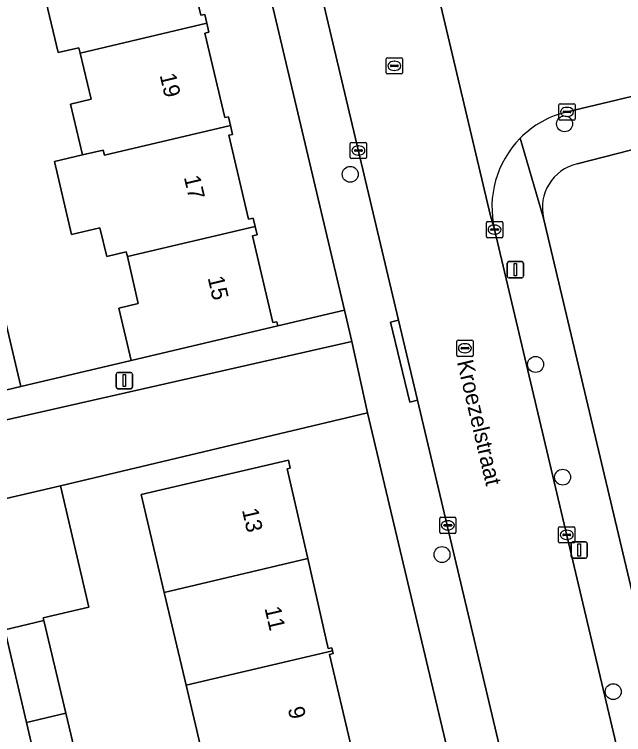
# Model space of a CAD drawing. Extents: x 162026 to 163502, y 387295 to 388169.
# Drawn here: x 163015.65 to 163053.09, y 387659.83 to 387704.08 of the extents above; entities that cross this region are included whole.
import ezdxf

# ---------------------------------------------------------------- set-up
doc = ezdxf.new("R2010")
doc.units = 0
for name, color, linetype in [('IMGEO_Boom', 7, 'Continuous'), ('IMGEO_Erf', 7, 'Continuous'), ('IMGEO_Kolk', 7, 'Continuous'), ('IMGEO_Lichtmast', 7, 'Continuous'), ('IMGEO_Openbare_ruimte_label', 7, 'Continuous'), ('IMGEO_Pand', 7, 'Continuous'), ('IMGEO_Pand_nummerreeks', 7, 'Continuous'), ('IMGEO_Rijbaan_lokaal_open', 7, 'Continuous'), ('IMGEO_Rioolput', 7, 'Continuous'), ('IMGEO_Voetpad_open', 7, 'Continuous')]:
    doc.layers.add(name, color=color, linetype=linetype)

msp = doc.modelspace()

# ---------------------------------------------------------------- linework, layer by layer
at = {"layer": 'IMGEO_Boom'}
for centre in [(163049.464, 387697.354), (163036.29, 387694.252), (163047.682, 387682.572), (163049.342, 387675.646), (163041.931, 387670.889), (163052.453, 387662.47)]:
    msp.add_circle(centre, 0.489, dxfattribs=at)
at = {"layer": 'IMGEO_Erf'}
for points in [[(163025.903, 387709.116), (163027.103, 387704.021), (163027.346, 387704.078), (163027.474, 387703.535), (163027.602, 387702.991), (163027.352, 387702.933), (163028.576, 387697.734), (163028.807, 387697.788), (163028.934, 387697.248), (163029.063, 387696.703), (163028.823, 387696.647), (163030.036, 387691.49), (163030.321, 387691.557), (163030.442, 387691.042), (163030.563, 387690.53), (163030.285, 387690.465), (163031.539, 387685.139), (163031.774, 387685.195), (163031.836, 387684.935), (163035.937, 387685.9), (163020.781, 387750)], [(163014.905, 387686.086), (163016.05, 387681.219), (163022.834, 387682.816), (163022.074, 387686.033), (163023.263, 387686.313), (163022.597, 387689.194), (163022.527, 387689.494), (163021.324, 387689.211), (163020.908, 387690.969), (163019.165, 387690.558), (163018.111, 387695.037), (163019.843, 387695.445), (163019.108, 387698.57), (163020.365, 387698.866), (163019.697, 387701.704), (163019.62, 387702.031), (163018.334, 387701.728), (163017.602, 387704.835)], [(163056.784, 387680.237), (163055.489, 387685.874), (163055.198, 387685.807), (163055.159, 387685.978), (163055.119, 387686.15), (163055.37, 387686.208), (163054.075, 387691.845), (163053.841, 387691.791), (163053.774, 387692.081), (163054.096, 387692.155), (163053.969, 387692.711), (163056.718, 387696.562), (163050.236, 387694.901)], [(163048.171, 387691.551), (163055.409, 387661.071), (163060.806, 387662.353), (163060.742, 387662.634), (163060.946, 387662.681), (163059.643, 387668.355), (163058.34, 387674.028), (163058.012, 387673.953), (163057.96, 387674.178), (163057.909, 387674.399), (163058.114, 387674.446), (163056.784, 387680.237)], [(163037.359, 387679.596), (163018.48, 387675.12), (163020.228, 387667.652), (163017.428, 387666.997), (163017.467, 387666.834), (163018.82, 387661.138), (163020.207, 387655.3), (163021.592, 387649.474), (163022.986, 387643.606), (163024.376, 387637.756), (163025.821, 387631.675), (163023.313, 387631.038), (163024.605, 387625.52), (163046.876, 387630.853)], [(163048.355, 387633.26), (163037.359, 387679.596)], [(163027.574, 387657.03), (163026.201, 387662.871), (163024.862, 387668.57), (163023.451, 387674.573), (163032.489, 387676.697), (163032.603, 387676.206), (163032.417, 387676.163), (163033.679, 387670.64), (163034.941, 387665.116), (163035.161, 387665.167), (163035.204, 387664.985), (163035.247, 387664.803), (163035.025, 387664.75), (163036.355, 387659.092)]]:
    msp.add_lwpolyline(points, dxfattribs=at)
msp.add_arc((163050.879, 387692.193), 2.783, 103.3541, 193.345, dxfattribs=at)
at = {"layer": 'IMGEO_Kolk'}
for p, q in [((163049.187, 387698.586), (163050.039, 387698.586)), ((163049.112, 387697.66), (163049.112, 387698.512)), ((163049.414, 387698.129), (163049.812, 387698.129)), ((163049.6, 387698.366), (163049.625, 387698.366)), ((163050.113, 387698.512), (163050.113, 387697.66)), ((163049.371, 387698.08), (163049.371, 387698.092)), ((163049.809, 387698.043), (163049.411, 387698.043)), ((163049.623, 387697.806), (163049.598, 387697.806)), ((163049.855, 387698.092), (163049.855, 387698.08)), ((163050.039, 387697.586), (163049.187, 387697.586)), ((163036.293, 387695.288), (163036.293, 387696.14)), ((163036.368, 387696.214), (163037.22, 387696.214)), ((163036.781, 387695.994), (163036.806, 387695.994)), ((163037.294, 387696.14), (163037.294, 387695.288)), ((163036.552, 387695.708), (163036.552, 387695.72)), ((163036.99, 387695.671), (163036.592, 387695.671)), ((163036.595, 387695.757), (163036.993, 387695.757)), ((163037.036, 387695.72), (163037.036, 387695.708)), ((163037.22, 387695.214), (163036.368, 387695.214)), ((163036.804, 387695.434), (163036.779, 387695.434)), ((163044.661, 387690.429), (163044.661, 387691.281)), ((163044.736, 387691.355), (163045.588, 387691.355)), ((163045.149, 387691.135), (163045.174, 387691.135)), ((163045.662, 387691.281), (163045.662, 387690.429)), ((163044.92, 387690.849), (163044.92, 387690.861)), ((163045.358, 387690.812), (163044.96, 387690.812)), ((163044.963, 387690.898), (163045.361, 387690.898)), ((163045.404, 387690.861), (163045.404, 387690.849)), ((163045.588, 387690.355), (163044.736, 387690.355)), ((163045.172, 387690.575), (163045.147, 387690.575)), ((163041.788, 387672.263), (163041.788, 387673.115)), ((163041.863, 387673.189), (163042.715, 387673.189)), ((163042.276, 387672.969), (163042.301, 387672.969)), ((163042.789, 387673.115), (163042.789, 387672.263)), ((163042.047, 387672.683), (163042.047, 387672.695)), ((163042.485, 387672.646), (163042.087, 387672.646)), ((163042.09, 387672.732), (163042.488, 387672.732)), ((163042.531, 387672.695), (163042.531, 387672.683)), ((163049.095, 387671.678), (163049.095, 387672.53)), ((163049.17, 387672.604), (163050.022, 387672.604)), ((163050.096, 387672.53), (163050.096, 387671.678)), ((163042.715, 387672.189), (163041.863, 387672.189)), ((163042.299, 387672.409), (163042.274, 387672.409)), ((163049.354, 387672.098), (163049.354, 387672.11)), ((163049.792, 387672.061), (163049.394, 387672.061)), ((163049.397, 387672.147), (163049.795, 387672.147)), ((163049.583, 387672.384), (163049.608, 387672.384)), ((163049.838, 387672.11), (163049.838, 387672.098)), ((163050.022, 387671.604), (163049.17, 387671.604)), ((163049.606, 387671.824), (163049.581, 387671.824))]:
    msp.add_line(p, q, dxfattribs=at)
for points in [[(163049.187, 387698.586), (163050.039, 387698.586)], [(163049.112, 387697.66), (163049.112, 387698.512)], [(163050.113, 387698.512), (163050.113, 387697.66)], [(163050.039, 387697.586), (163049.187, 387697.586)], [(163036.293, 387695.288), (163036.293, 387696.14)], [(163036.368, 387696.214), (163037.22, 387696.214)], [(163037.294, 387696.14), (163037.294, 387695.288)], [(163037.22, 387695.214), (163036.368, 387695.214)], [(163044.661, 387690.429), (163044.661, 387691.281)], [(163044.736, 387691.355), (163045.588, 387691.355)], [(163045.662, 387691.281), (163045.662, 387690.429)], [(163045.588, 387690.355), (163044.736, 387690.355)], [(163041.788, 387672.263), (163041.788, 387673.115)], [(163041.863, 387673.189), (163042.715, 387673.189)], [(163042.789, 387673.115), (163042.789, 387672.263)], [(163049.095, 387671.678), (163049.095, 387672.53)], [(163049.17, 387672.604), (163050.022, 387672.604)], [(163050.096, 387672.53), (163050.096, 387671.678)], [(163042.715, 387672.189), (163041.863, 387672.189)], [(163050.022, 387671.604), (163049.17, 387671.604)]]:
    msp.add_lwpolyline(points, dxfattribs=at)
for centre, radius, start, end in [((163049.189, 387698.51), 0.0765, 91.552, 178.448), ((163049.189, 387698.51), 0.0765, 91.552, 178.448), ((163050.037, 387698.51), 0.0765, 1.552, 88.448), ((163050.037, 387698.51), 0.0765, 1.552, 88.448), ((163049.411, 387698.089), 0.0403, 85.8775, 175.7526), ((163049.816, 387698.091), 0.0386, 1.7309, 96.639), ((163049.408, 387698.079), 0.0366, 178.938, 274.7102), ((163049.812, 387698.086), 0.043, 264.8664, 352.4533), ((163049.189, 387697.662), 0.0765, 181.552, 268.448), ((163049.189, 387697.662), 0.0765, 181.552, 268.448), ((163050.037, 387697.662), 0.0765, 271.552, 358.448), ((163050.037, 387697.662), 0.0765, 271.552, 358.448), ((163036.37, 387696.138), 0.0765, 91.552, 178.448), ((163036.37, 387696.138), 0.0765, 91.552, 178.448), ((163037.218, 387696.138), 0.0765, 1.552, 88.448), ((163037.218, 387696.138), 0.0765, 1.552, 88.448), ((163036.592, 387695.717), 0.0403, 85.8775, 175.7526), ((163036.589, 387695.707), 0.0366, 178.938, 274.7102), ((163036.993, 387695.714), 0.043, 264.8664, 352.4533), ((163036.997, 387695.719), 0.0386, 1.7309, 96.639), ((163036.37, 387695.29), 0.0765, 181.552, 268.448), ((163036.37, 387695.29), 0.0765, 181.552, 268.448), ((163037.218, 387695.29), 0.0765, 271.552, 358.448), ((163037.218, 387695.29), 0.0765, 271.552, 358.448), ((163044.738, 387691.279), 0.0765, 91.552, 178.448), ((163044.738, 387691.279), 0.0765, 91.552, 178.448), ((163045.586, 387691.279), 0.0765, 1.552, 88.448), ((163045.586, 387691.279), 0.0765, 1.552, 88.448), ((163044.96, 387690.858), 0.0403, 85.8775, 175.7526), ((163044.957, 387690.848), 0.0366, 178.938, 274.7102), ((163045.361, 387690.855), 0.043, 264.8664, 352.4533), ((163045.365, 387690.86), 0.0386, 1.7309, 96.639), ((163044.738, 387690.431), 0.0765, 181.552, 268.448), ((163044.738, 387690.431), 0.0765, 181.552, 268.448), ((163045.586, 387690.431), 0.0765, 271.552, 358.448), ((163045.586, 387690.431), 0.0765, 271.552, 358.448), ((163041.865, 387673.113), 0.0765, 91.552, 178.448), ((163041.865, 387673.113), 0.0765, 91.552, 178.448), ((163042.713, 387673.113), 0.0765, 1.552, 88.448), ((163042.713, 387673.113), 0.0765, 1.552, 88.448), ((163042.087, 387672.692), 0.0403, 85.8775, 175.7526), ((163042.084, 387672.682), 0.0366, 178.938, 274.7102), ((163042.488, 387672.689), 0.043, 264.8664, 352.4533), ((163042.492, 387672.694), 0.0386, 1.7309, 96.639), ((163049.172, 387672.528), 0.0765, 91.552, 178.448), ((163049.172, 387672.528), 0.0765, 91.552, 178.448), ((163050.02, 387672.528), 0.0765, 1.552, 88.448), ((163050.02, 387672.528), 0.0765, 1.552, 88.448), ((163041.865, 387672.265), 0.0765, 181.552, 268.448), ((163041.865, 387672.265), 0.0765, 181.552, 268.448), ((163042.713, 387672.265), 0.0765, 271.552, 358.448), ((163042.713, 387672.265), 0.0765, 271.552, 358.448), ((163049.394, 387672.107), 0.0403, 85.8775, 175.7526), ((163049.391, 387672.097), 0.0366, 178.938, 274.7102), ((163049.795, 387672.104), 0.043, 264.8664, 352.4533), ((163049.799, 387672.109), 0.0386, 1.7309, 96.639), ((163049.172, 387671.68), 0.0765, 181.552, 268.448), ((163049.172, 387671.68), 0.0765, 181.552, 268.448), ((163050.02, 387671.68), 0.0765, 271.552, 358.448), ((163050.02, 387671.68), 0.0765, 271.552, 358.448)]:
    msp.add_arc(centre, radius, start, end, dxfattribs=at)
for centre, major_axis, ratio, start_param, end_param in [((163049.599, 387698.086), (-0.387, 0.002), 0.722429, 4.712389, 7.853982), ((163049.624, 387698.086), (-0.39, 0.002), 0.717154, 1.570796, 4.712389), ((163036.78, 387695.714), (-0.387, 0.002), 0.722429, 4.712389, 7.853982), ((163036.805, 387695.714), (-0.39, 0.002), 0.717154, 1.570796, 4.712389), ((163045.148, 387690.855), (-0.387, 0.002), 0.722429, 4.712389, 7.853982), ((163045.173, 387690.855), (-0.39, 0.002), 0.717154, 1.570796, 4.712389), ((163042.275, 387672.689), (-0.387, 0.002), 0.722429, 4.712389, 7.853982), ((163042.3, 387672.689), (-0.39, 0.002), 0.717154, 1.570796, 4.712389), ((163049.582, 387672.104), (-0.387, 0.002), 0.722429, 4.712389, 7.853982), ((163049.607, 387672.104), (-0.39, 0.002), 0.717154, 1.570796, 4.712389)]:
    msp.add_ellipse(centre, major_axis=major_axis, ratio=ratio, start_param=start_param, end_param=end_param, dxfattribs=at)
at = {"layer": 'IMGEO_Lichtmast'}
for p, q in [((163046.044, 387688.89), (163046.834, 387688.89)), ((163046.834, 387688.89), (163046.044, 387688.89)), ((163045.944, 387687.99), (163045.944, 387688.79)), ((163045.944, 387688.79), (163045.944, 387687.99)), ((163046.934, 387688.79), (163046.934, 387687.99)), ((163046.934, 387687.99), (163046.934, 387688.79)), ((163046.834, 387687.89), (163046.044, 387687.89)), ((163046.044, 387687.89), (163046.834, 387687.89)), ((163021.912, 387681.181), (163021.912, 387681.981)), ((163021.912, 387681.981), (163021.912, 387681.181)), ((163022.012, 387682.081), (163022.802, 387682.081)), ((163022.802, 387682.081), (163022.012, 387682.081)), ((163022.902, 387681.981), (163022.902, 387681.181)), ((163022.902, 387681.181), (163022.902, 387681.981)), ((163022.802, 387681.081), (163022.012, 387681.081)), ((163022.012, 387681.081), (163022.802, 387681.081)), ((163049.967, 387671.666), (163050.757, 387671.666)), ((163050.757, 387671.666), (163049.967, 387671.666)), ((163049.867, 387670.766), (163049.867, 387671.566)), ((163049.867, 387671.566), (163049.867, 387670.766)), ((163050.857, 387671.566), (163050.857, 387670.766)), ((163050.857, 387670.766), (163050.857, 387671.566)), ((163050.757, 387670.666), (163049.967, 387670.666)), ((163049.967, 387670.666), (163050.757, 387670.666))]:
    msp.add_line(p, q, dxfattribs=at)
for points in [[(163046.364, 387688.765), (163046.514, 387688.765), (163046.514, 387688.015), (163046.364, 387688.015), (163046.364, 387688.765)], [(163022.332, 387681.956), (163022.482, 387681.956), (163022.482, 387681.206), (163022.332, 387681.206), (163022.332, 387681.956)], [(163050.287, 387671.541), (163050.437, 387671.541), (163050.437, 387670.791), (163050.287, 387670.791), (163050.287, 387671.541)]]:
    msp.add_lwpolyline(points, dxfattribs=at)
for centre, start, end in [((163046.044, 387688.79), 90, 180), ((163046.044, 387688.79), 90, 180), ((163046.834, 387688.79), 0, 90), ((163046.834, 387688.79), 360, 90), ((163046.044, 387687.99), 180, 270), ((163046.044, 387687.99), 180, 270), ((163046.834, 387687.99), 270, 0), ((163046.834, 387687.99), 270, 0), ((163022.012, 387681.981), 90, 180), ((163022.012, 387681.981), 90, 180), ((163022.802, 387681.981), 0, 90), ((163022.802, 387681.981), 360, 90), ((163022.012, 387681.181), 180, 270), ((163022.012, 387681.181), 180, 270), ((163022.802, 387681.181), 270, 0), ((163022.802, 387681.181), 270, 0), ((163049.967, 387671.566), 90, 180), ((163049.967, 387671.566), 90, 180), ((163050.757, 387671.566), 0, 90), ((163050.757, 387671.566), 360, 90), ((163049.967, 387670.766), 180, 270), ((163049.967, 387670.766), 180, 270), ((163050.757, 387670.766), 270, 0), ((163050.757, 387670.766), 270, 0)]:
    msp.add_arc(centre, 0.1, start, end, dxfattribs=at)
at = {"layer": 'IMGEO_Pand'}
for points in [[(163027.474, 387703.535), (163027.346, 387704.078), (163027.103, 387704.021), (163025.903, 387709.116), (163026.143, 387709.173), (163026, 387709.78), (163018.239, 387707.952), (163018.9, 387705.14), (163017.602, 387704.835), (163018.334, 387701.728), (163019.62, 387702.031), (163019.697, 387701.704)], [(163021.112, 387695.744), (163021.187, 387695.423), (163028.934, 387697.248), (163028.807, 387697.788), (163028.576, 387697.734), (163027.352, 387702.933), (163027.602, 387702.991), (163027.474, 387703.535), (163019.697, 387701.704), (163020.365, 387698.866), (163019.108, 387698.57), (163019.843, 387695.445)], [(163019.843, 387695.445), (163018.111, 387695.037), (163019.165, 387690.558), (163020.908, 387690.969), (163021.324, 387689.211), (163022.527, 387689.494), (163022.597, 387689.194), (163030.442, 387691.042), (163030.321, 387691.557), (163030.036, 387691.49), (163028.823, 387696.647), (163029.063, 387696.703), (163028.934, 387697.248), (163021.187, 387695.423), (163021.112, 387695.744)], [(163022.597, 387689.194), (163023.263, 387686.313), (163022.074, 387686.033), (163022.834, 387682.816), (163031.836, 387684.935), (163031.774, 387685.195), (163031.539, 387685.139), (163030.285, 387690.465), (163030.563, 387690.53), (163030.442, 387691.042)], [(163014.905, 387686.086), (163011.975, 387685.397), (163013.12, 387680.53), (163016.05, 387681.219)], [(163033.679, 387670.64), (163032.417, 387676.163), (163032.603, 387676.206), (163032.489, 387676.697), (163023.451, 387674.573), (163024.862, 387668.57)], [(163017.428, 387666.997), (163020.228, 387667.652), (163018.48, 387675.12), (163013.28, 387673.903), (163013.679, 387672.197), (163015.066, 387666.27), (163017.467, 387666.834)], [(163024.862, 387668.57), (163026.201, 387662.871), (163035.204, 387664.985), (163035.161, 387665.167), (163034.941, 387665.116), (163033.679, 387670.64)], [(163017.467, 387666.834), (163015.066, 387666.27), (163016.401, 387660.57), (163018.82, 387661.138)], [(163036.355, 387659.092), (163035.025, 387664.75), (163035.247, 387664.803), (163035.204, 387664.985), (163026.201, 387662.871), (163027.574, 387657.03)], [(163018.82, 387661.138), (163016.401, 387660.57), (163017.768, 387654.727), (163020.207, 387655.3)]]:
    msp.add_lwpolyline(points, close=True, dxfattribs=at)
at = {"layer": 'IMGEO_Rijbaan_lokaal_open'}
for points in [[(163023.93, 387750), (163039.254, 387685.294), (163040.421, 387680.369), (163051.868, 387632.035), (163052.72, 387628.437), (163052.773, 387628.185), (163052.844, 387627.681), (163052.87, 387627.172), (163052.85, 387626.664), (163052.784, 387626.159), (163052.674, 387625.663), (163052.52, 387625.178), (163052.324, 387624.708), (163052.086, 387624.258), (163051.809, 387623.832), (163051.495, 387623.431), (163051.146, 387623.061), (163050.766, 387622.723), (163050.357, 387622.42), (163049.922, 387622.155), (163049.466, 387621.93), (163048.991, 387621.746), (163048.502, 387621.606), (163066.582, 387625.85)], [(163049.617, 387698.088), (163068.806, 387702.65), (163074.637, 387704.024), (163075.822, 387704.303), (163079.536, 387705.178), (163098.123, 387709.556), (163101.822, 387710.349)], [(163059.489, 387630.259), (163054.169, 387652.759), (163052.819, 387658.467), (163045.16, 387690.86), (163044.905, 387691.698), (163040.781, 387709.218), (163040.747, 387709.481)], [(163040.747, 387709.481), (163040.781, 387709.218), (163044.905, 387691.698), (163045.16, 387690.86)]]:
    msp.add_lwpolyline(points, dxfattribs=at)
msp.add_lwpolyline([(163036.385, 387683.982), (163004.125, 387676.678), (163004.787, 387673.76), (163005.448, 387670.842), (163006.11, 387667.923), (163006.771, 387665.005), (163007.433, 387662.087), (163008.094, 387659.169), (163008.756, 387656.25), (163009.417, 387653.332), (163010.079, 387650.414), (163010.484, 387650.506), (163014.603, 387651.495), (163016.903, 387652.047), (163011.705, 387673.528), (163013.28, 387673.903), (163018.48, 387675.12), (163037.359, 387679.596)], close=True, dxfattribs=at)
for centre, radius, start, end in [((163051.01, 387692.235), 6.016, 103.3923, 135.3156), ((163051.013, 387692.241), 6.014, 135.3721, 193.2804)]:
    msp.add_arc(centre, radius, start, end, dxfattribs=at)
at = {"layer": 'IMGEO_Rioolput'}
for p, q in [((163038.5, 387700.489), (163038.5, 387701.341)), ((163038.575, 387701.415), (163039.427, 387701.415)), ((163039.501, 387701.341), (163039.501, 387700.489)), ((163038.759, 387700.909), (163038.759, 387700.921)), ((163039.197, 387700.872), (163038.799, 387700.872)), ((163038.802, 387700.958), (163039.2, 387700.958)), ((163038.988, 387701.195), (163039.013, 387701.195)), ((163039.243, 387700.921), (163039.243, 387700.909)), ((163039.427, 387700.415), (163038.575, 387700.415)), ((163039.011, 387700.635), (163038.986, 387700.635)), ((163042.839, 387683.14), (163042.839, 387683.992)), ((163042.914, 387684.066), (163043.766, 387684.066)), ((163043.84, 387683.992), (163043.84, 387683.14)), ((163043.098, 387683.56), (163043.098, 387683.572)), ((163043.536, 387683.523), (163043.138, 387683.523)), ((163043.141, 387683.609), (163043.539, 387683.609)), ((163043.327, 387683.846), (163043.352, 387683.846)), ((163043.582, 387683.572), (163043.582, 387683.56)), ((163043.35, 387683.286), (163043.325, 387683.286)), ((163043.766, 387683.066), (163042.914, 387683.066))]:
    msp.add_line(p, q, dxfattribs=at)
for points in [[(163038.5, 387700.489), (163038.5, 387701.341)], [(163038.575, 387701.415), (163039.427, 387701.415)], [(163039.501, 387701.341), (163039.501, 387700.489)], [(163039.427, 387700.415), (163038.575, 387700.415)], [(163042.839, 387683.14), (163042.839, 387683.992)], [(163042.914, 387684.066), (163043.766, 387684.066)], [(163043.84, 387683.992), (163043.84, 387683.14)], [(163043.766, 387683.066), (163042.914, 387683.066)]]:
    msp.add_lwpolyline(points, dxfattribs=at)
for centre, radius, start, end in [((163038.577, 387701.339), 0.0765, 91.552, 178.448), ((163038.577, 387701.339), 0.0765, 91.552, 178.448), ((163039.425, 387701.339), 0.0765, 1.552, 88.448), ((163039.425, 387701.339), 0.0765, 1.552, 88.448), ((163038.799, 387700.918), 0.0403, 85.8775, 175.7526), ((163038.796, 387700.908), 0.0366, 178.938, 274.7102), ((163039.2, 387700.915), 0.043, 264.8664, 352.4533), ((163039.204, 387700.92), 0.0386, 1.7309, 96.639), ((163038.577, 387700.491), 0.0765, 181.552, 268.448), ((163038.577, 387700.491), 0.0765, 181.552, 268.448), ((163039.425, 387700.491), 0.0765, 271.552, 358.448), ((163039.425, 387700.491), 0.0765, 271.552, 358.448), ((163042.916, 387683.99), 0.0765, 91.552, 178.448), ((163042.916, 387683.99), 0.0765, 91.552, 178.448), ((163043.764, 387683.99), 0.0765, 1.552, 88.448), ((163043.764, 387683.99), 0.0765, 1.552, 88.448), ((163043.138, 387683.569), 0.0403, 85.8775, 175.7526), ((163043.135, 387683.559), 0.0366, 178.938, 274.7102), ((163043.539, 387683.566), 0.043, 264.8664, 352.4533), ((163043.543, 387683.571), 0.0386, 1.7309, 96.639), ((163042.916, 387683.142), 0.0765, 181.552, 268.448), ((163042.916, 387683.142), 0.0765, 181.552, 268.448), ((163043.764, 387683.142), 0.0765, 271.552, 358.448), ((163043.764, 387683.142), 0.0765, 271.552, 358.448)]:
    msp.add_arc(centre, radius, start, end, dxfattribs=at)
for centre, major_axis, ratio, start_param, end_param in [((163038.987, 387700.915), (-0.387, 0.002), 0.722429, 4.712389, 7.853982), ((163039.012, 387700.915), (-0.39, 0.002), 0.717154, 1.570796, 4.712389), ((163043.326, 387683.566), (-0.387, 0.002), 0.722429, 4.712389, 7.853982), ((163043.351, 387683.566), (-0.39, 0.002), 0.717154, 1.570796, 4.712389)]:
    msp.add_ellipse(centre, major_axis=major_axis, ratio=ratio, start_param=start_param, end_param=end_param, dxfattribs=at)
at = {"layer": 'IMGEO_Voetpad_open'}
for points in [[(163017.112, 387764.248), (163017.271, 387764.032), (163017.409, 387763.803), (163017.527, 387763.562), (163017.622, 387763.311), (163017.695, 387763.053), (163020.781, 387750), (163035.937, 387685.9), (163036.385, 387683.982), (163037.359, 387679.596), (163048.355, 387633.26)], [(163046.876, 387630.853), (163047.132, 387630.898), (163051.868, 387632.035), (163040.421, 387680.369), (163039.957, 387680.253), (163038.774, 387685.174), (163039.254, 387685.294), (163023.93, 387750)], [(163101.822, 387710.349), (163101.926, 387709.861), (163098.227, 387709.067), (163098.123, 387709.556), (163079.536, 387705.178), (163079.656, 387704.692), (163075.942, 387703.817), (163075.822, 387704.303), (163074.637, 387704.024), (163074.757, 387703.538), (163068.926, 387702.165), (163068.806, 387702.65), (163049.617, 387698.088)], [(163050.236, 387694.901), (163056.718, 387696.562), (163063.496, 387698.188), (163065.881, 387698.754), (163069.238, 387699.549), (163075.346, 387700.997), (163076.868, 387701.358), (163101.336, 387707.159)], [(163046.733, 387696.466), (163048.171, 387691.551)], [(163048.171, 387691.551), (163046.733, 387696.466)], [(163062.595, 387630.813), (163055.754, 387659.617), (163055.409, 387661.071), (163048.171, 387691.551)], [(163045.16, 387690.86), (163052.819, 387658.467), (163053.304, 387658.587), (163054.654, 387652.879), (163054.169, 387652.759), (163059.489, 387630.259)]]:
    msp.add_lwpolyline(points, dxfattribs=at)
for points in [[(163036.385, 387683.982), (163035.937, 387685.9), (163031.836, 387684.935), (163022.834, 387682.816), (163016.05, 387681.219), (163013.12, 387680.53), (163011.684, 387680.18), (163000.772, 387677.518), (163000, 387677.333), (162997.86, 387676.819), (162998.235, 387675.343), (163000, 387675.743), (163001.141, 387676.002), (163004.125, 387676.678)], [(163039.254, 387685.294), (163038.774, 387685.174), (163039.957, 387680.253), (163040.421, 387680.369)], [(163017.768, 387654.727), (163016.401, 387660.57), (163015.066, 387666.27), (163013.679, 387672.197), (163013.28, 387673.903), (163011.705, 387673.528), (163016.903, 387652.047), (163017.502, 387649.575), (163019.884, 387639.73), (163022.017, 387630.771), (163023.347, 387625.219), (163024.605, 387625.52), (163023.313, 387631.038), (163021.878, 387637.169), (163020.507, 387643.024), (163019.133, 387648.896)]]:
    msp.add_lwpolyline(points, close=True, dxfattribs=at)
for centre, radius, start, end in [((163051.01, 387692.235), 6.016, 103.3923, 135.3156), ((163051.013, 387692.241), 6.014, 135.3721, 193.2804), ((163050.879, 387692.193), 2.783, 103.3541, 193.345)]:
    msp.add_arc(centre, radius, start, end, dxfattribs=at)

# ---------------------------------------------------------------- texts
at = {"layer": 'IMGEO_Openbare_ruimte_label'}
msp.add_text('Kroezelstraat', height=1, rotation=283.2438, dxfattribs=at).set_placement((163042.842, 387682.729))
at = {"layer": 'IMGEO_Pand_nummerreeks'}
for s, rotation, p in [('19', 283.3397, (163024.571, 387700.345)), ('17', 283.3397, (163026.059, 387694.071)), ('15', 283.2489, (163027.522, 387687.892)), ('13', 282.8699, (163029.631, 387673.633)), ('11', 283.0337, (163031.018, 387667.595)), ('9', 283.0337, (163032.444, 387661.434))]:
    msp.add_text(s, height=1, rotation=rotation, dxfattribs=at).set_placement(p)

doc.saveas('drawing.dxf')
